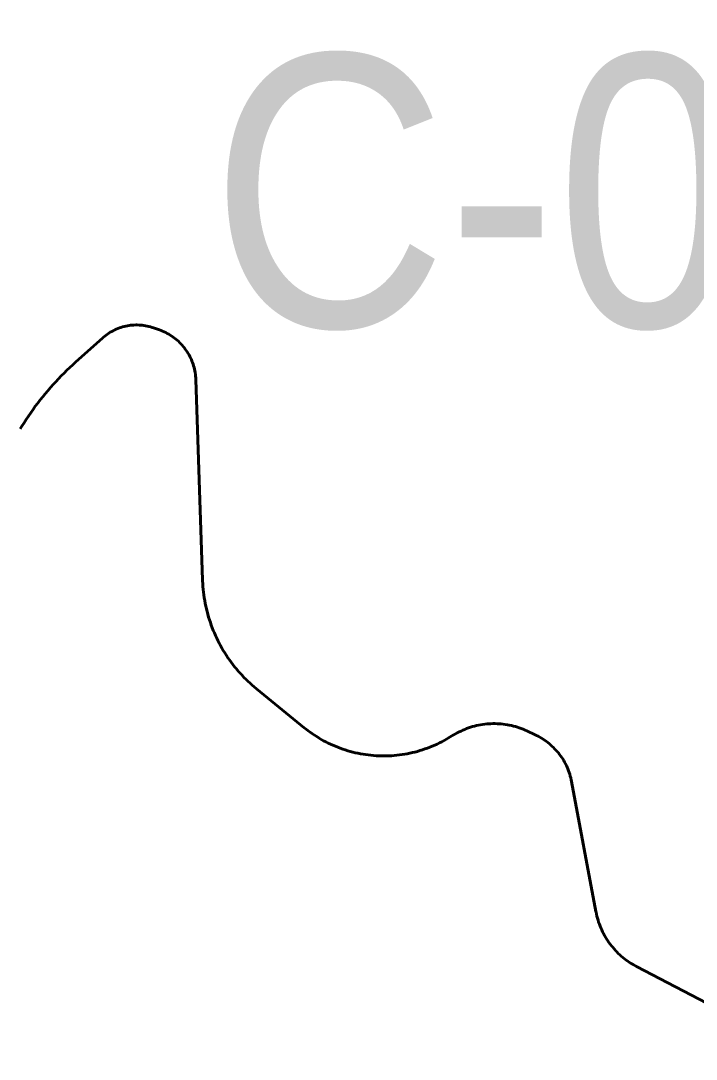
# Model space of a CAD drawing. Extents: x -1643653 to 4543381, y 1624270 to 13878484.
# Drawn here: x 596846 to 597839, y 8965214 to 8966739 of the extents above; entities that cross this region are included whole.
import ezdxf

# ---------------------------------------------------------------- set-up
doc = ezdxf.new("R2010")
doc.units = 0
doc.header["$LTSCALE"] = 200
for name, color, linetype, lineweight in [('1', 7, 'Continuous', 13), ('15', 7, 'Continuous', 25), ('27', 7, 'Continuous', 53), ('60', 7, 'Continuous', 53)]:
    doc.layers.add(name, color=color, linetype=linetype, lineweight=lineweight)

msp = doc.modelspace()

# ---------------------------------------------------------------- linework, layer by layer
at = {"layer": '1', "lineweight": 25}
msp.add_spline([(814781, 9009175.5), (814787.2, 9009173.4), (814796.9, 9009173.4), (814799.4, 9009172.4), (814805.1, 9009174.5), (814805.6, 9009176.5), (814811.7, 9009179.5), (814811.7, 9009179.5), (814801.5, 9009181), (814790.7, 9009181.5), (814784.1, 9009183.1), (814777.4, 9009185.1), (814778.4, 9009175.5)], degree=3, dxfattribs=at)
at = {"layer": '27'}
for points in [[(596972, 8966277.7), (596974, 8966279.1), (596976.1, 8966280.5), (596978.1, 8966281.8), (596980.2, 8966283), (596982.4, 8966284.1), (596984.6, 8966285.2), (596986.8, 8966286.2), (596989.1, 8966287.2), (596991.4, 8966288.1), (596993.7, 8966288.8), (596996, 8966289.6), (596998.4, 8966290.2), (597000.8, 8966290.8), (597003.2, 8966291.3), (597005.6, 8966291.7), (597008, 8966292), (597010.5, 8966292.2), (597012.9, 8966292.4), (597015.4, 8966292.5), (597017.8, 8966292.5), (597020.3, 8966292.4), (597022.7, 8966292.3), (597025.1, 8966292.1), (597027.6, 8966291.8), (597030, 8966291.4), (597032.4, 8966290.9), (597034.8, 8966290.3), (597037.2, 8966289.7), (597039.5, 8966289), (597041.8, 8966288.2), (597050.5, 8966285.2), (597050.5, 8966285.2), (597052.6, 8966284.4), (597054.9, 8966283.5), (597057.3, 8966282.4), (597059.5, 8966281.3), (597061.8, 8966280.2), (597064, 8966279), (597066.2, 8966277.7), (597068.3, 8966276.3), (597070.4, 8966274.8), (597072.4, 8966273.3), (597074.4, 8966271.8), (597076.3, 8966270.1), (597078.2, 8966268.5), (597080, 8966266.7), (597081.8, 8966264.9), (597083.5, 8966263), (597085.2, 8966261.1), (597086.8, 8966259.2), (597088.3, 8966257.2), (597089.8, 8966255.1), (597091.2, 8966253), (597092.5, 8966250.8), (597093.8, 8966248.6), (597095, 8966246.4), (597096.1, 8966244.2), (597097.2, 8966241.8), (597098.1, 8966239.5), (597099, 8966237.2), (597099.9, 8966234.8), (597100.6, 8966232.3), (597101.3, 8966229.9), (597101.9, 8966227.5), (597102.4, 8966225), (597102.8, 8966222.5), (597103.2, 8966220), (597103.5, 8966217.5), (597103.7, 8966215), (597103.8, 8966212.4), (597113.7, 8965917.8), (597113.8, 8965916.6), (597114, 8965912.5), (597114.2, 8965908.3), (597114.6, 8965904.2), (597115.1, 8965900.1), (597115.6, 8965896), (597116.2, 8965891.9), (597116.8, 8965887.8), (597117.6, 8965883.7), (597118.4, 8965879.6), (597119.3, 8965875.6), (597120.3, 8965871.6), (597121.4, 8965867.6), (597122.6, 8965863.6), (597123.8, 8965859.6), (597125.1, 8965855.7), (597126.5, 8965851.8), (597127.9, 8965847.9), (597129.4, 8965844), (597131, 8965840.2), (597132.7, 8965836.4), (597134.5, 8965832.6), (597136.3, 8965828.9), (597138.2, 8965825.2), (597140.1, 8965821.6), (597142.2, 8965818), (597144.2, 8965814.4), (597146.4, 8965810.8), (597148.7, 8965807.3)], [(597148.7, 8965807.3), (597146.4, 8965810.8), (597144.2, 8965814.4), (597142.2, 8965818), (597140.1, 8965821.6), (597138.2, 8965825.2), (597136.3, 8965828.9), (597134.5, 8965832.6), (597132.7, 8965836.4), (597131, 8965840.2), (597129.4, 8965844), (597127.9, 8965847.9), (597126.5, 8965851.8), (597125.1, 8965855.7), (597123.8, 8965859.6), (597122.6, 8965863.6), (597121.4, 8965867.6), (597120.3, 8965871.6), (597119.3, 8965875.6), (597118.4, 8965879.6), (597117.6, 8965883.7), (597116.8, 8965887.8), (597116.2, 8965891.9), (597115.6, 8965896), (597115.1, 8965900.1), (597114.6, 8965904.2), (597114.2, 8965908.3), (597114, 8965912.5), (597113.8, 8965916.6), (597113.7, 8965917.8), (597103.8, 8966212.4), (597103.7, 8966215), (597103.5, 8966217.5), (597103.2, 8966220), (597102.8, 8966222.5), (597102.4, 8966225), (597101.9, 8966227.5), (597101.3, 8966229.9), (597100.6, 8966232.3), (597099.9, 8966234.8), (597099, 8966237.2), (597098.1, 8966239.5), (597097.2, 8966241.8), (597096.1, 8966244.2), (597095, 8966246.4), (597093.8, 8966248.6), (597092.5, 8966250.8), (597091.2, 8966253), (597089.8, 8966255.1), (597088.3, 8966257.2), (597086.8, 8966259.2), (597085.2, 8966261.1), (597083.5, 8966263), (597081.8, 8966264.9), (597080, 8966266.7), (597078.2, 8966268.5), (597076.3, 8966270.1), (597074.4, 8966271.8), (597072.4, 8966273.3), (597070.4, 8966274.8), (597068.3, 8966276.3), (597066.2, 8966277.7), (597064, 8966279), (597061.8, 8966280.2), (597059.5, 8966281.3), (597057.3, 8966282.4), (597054.9, 8966283.5), (597052.6, 8966284.4), (597050.5, 8966285.2), (597050.5, 8966285.2), (597041.8, 8966288.2), (597039.5, 8966289), (597037.2, 8966289.7), (597034.8, 8966290.3), (597032.4, 8966290.9), (597030, 8966291.4), (597027.6, 8966291.8), (597025.1, 8966292.1), (597022.7, 8966292.3), (597020.3, 8966292.4), (597017.8, 8966292.5), (597015.4, 8966292.5), (597012.9, 8966292.4), (597010.5, 8966292.2), (597008, 8966292), (597005.6, 8966291.7), (597003.2, 8966291.3), (597000.8, 8966290.8), (596998.4, 8966290.2), (596996, 8966289.6), (596993.7, 8966288.8), (596991.4, 8966288.1), (596989.1, 8966287.2), (596986.8, 8966286.2), (596984.6, 8966285.2), (596982.4, 8966284.1), (596980.2, 8966283), (596978.1, 8966281.8), (596976.1, 8966280.5), (596974, 8966279.1), (596972, 8966277.7)], [(596845.6, 8966139.8), (596848.2, 8966144), (596851.3, 8966149), (596854.5, 8966153.9), (596857.7, 8966158.7), (596861.1, 8966163.6), (596864.5, 8966168.3), (596867.9, 8966173.1), (596871.4, 8966177.8), (596875, 8966182.4), (596878.7, 8966187), (596882.4, 8966191.6), (596886.2, 8966196), (596890, 8966200.5), (596893.9, 8966204.9), (596897.8, 8966209.2), (596901.9, 8966213.5), (596905.9, 8966217.7), (596910.1, 8966221.9), (596914.2, 8966226), (596918.5, 8966230), (596922.8, 8966234), (596927.1, 8966238), (596927.1, 8966238), (596966.9, 8966273.5), (596966.9, 8966273.5), (596968.2, 8966274.6), (596970.1, 8966276.2), (596972, 8966277.7)], [(596972, 8966277.7), (596970.1, 8966276.2), (596968.2, 8966274.6), (596966.9, 8966273.5), (596966.9, 8966273.5), (596927.1, 8966238), (596927.1, 8966238), (596922.8, 8966234), (596918.5, 8966230), (596914.2, 8966226), (596910.1, 8966221.9), (596905.9, 8966217.7), (596901.9, 8966213.5), (596897.8, 8966209.2), (596893.9, 8966204.9), (596890, 8966200.5), (596886.2, 8966196), (596882.4, 8966191.6), (596878.7, 8966187), (596875, 8966182.4), (596871.4, 8966177.8), (596867.9, 8966173.1), (596864.5, 8966168.3), (596861.1, 8966163.6), (596857.7, 8966158.7), (596854.5, 8966153.9), (596851.3, 8966149), (596848.2, 8966144), (596845.6, 8966139.8)], [(597148.7, 8965807.3), (597151, 8965803.9), (597153.3, 8965800.5), (597155.8, 8965797.1), (597158.2, 8965793.8), (597160.8, 8965790.6), (597163.4, 8965787.3), (597166.1, 8965784.2), (597168.9, 8965781.1), (597171.7, 8965778), (597174.5, 8965775), (597177.5, 8965772.1), (597180.4, 8965769.2), (597183.5, 8965766.4), (597186.6, 8965763.6), (597189.7, 8965760.9), (597192.9, 8965758.2), (597192.9, 8965758.2), (597263.2, 8965701.1), (597263.2, 8965701.1), (597265.8, 8965698.9), (597268.9, 8965696.6), (597272, 8965694.3), (597275.1, 8965692.1), (597278.3, 8965690), (597281.6, 8965687.9), (597284.8, 8965685.9), (597288.2, 8965683.9), (597291.5, 8965682), (597294.9, 8965680.2), (597298.4, 8965678.5), (597301.8, 8965676.8), (597305.3, 8965675.3), (597308.9, 8965673.8), (597312.4, 8965672.3), (597316, 8965670.9), (597319.7, 8965669.7), (597323.3, 8965668.4), (597327, 8965667.3), (597330.7, 8965666.2), (597334.4, 8965665.2), (597338.1, 8965664.3), (597341.9, 8965663.5), (597345.7, 8965662.8), (597349.5, 8965662.1), (597353.3, 8965661.5), (597357.1, 8965661), (597360.9, 8965660.5), (597364.7, 8965660.2), (597368.6, 8965659.9), (597372.4, 8965659.7), (597376.2, 8965659.6), (597380.1, 8965659.6), (597384, 8965659.6), (597387.8, 8965659.7), (597391.6, 8965659.9), (597395.5, 8965660.2), (597399.3, 8965660.6), (597403.1, 8965661), (597406.9, 8965661.5), (597410.7, 8965662.1), (597414.5, 8965662.8), (597418.3, 8965663.6), (597422, 8965664.4), (597425.8, 8965665.3), (597429.5, 8965666.3), (597433.2, 8965667.4), (597436.9, 8965668.5), (597440.5, 8965669.8), (597444.1, 8965671.1), (597447.7, 8965672.4), (597451.3, 8965673.9), (597454.8, 8965675.4), (597458.3, 8965677), (597461.8, 8965678.7), (597465.2, 8965680.4), (597468.6, 8965682.2), (597472, 8965684.1), (597475.3, 8965686), (597482.7, 8965690.5), (597482.8, 8965690.5), (597485.4, 8965692.1), (597488, 8965693.5), (597490.7, 8965694.9), (597493.5, 8965696.2), (597496.2, 8965697.5), (597499, 8965698.6), (597501.8, 8965699.7), (597504.7, 8965700.8), (597507.6, 8965701.7), (597510.5, 8965702.6), (597513.4, 8965703.4), (597516.4, 8965704.1), (597519.3, 8965704.7), (597522.3, 8965705.3), (597525.3, 8965705.8), (597528.3, 8965706.2), (597531.3, 8965706.5), (597534.4, 8965706.7), (597537.4, 8965706.9), (597540.4, 8965707)], [(597540.4, 8965707), (597537.4, 8965706.9), (597534.4, 8965706.7), (597531.3, 8965706.5), (597528.3, 8965706.2), (597525.3, 8965705.8), (597522.3, 8965705.3), (597519.3, 8965704.7), (597516.4, 8965704.1), (597513.4, 8965703.4), (597510.5, 8965702.6), (597507.6, 8965701.7), (597504.7, 8965700.8), (597501.8, 8965699.7), (597499, 8965698.6), (597496.2, 8965697.5), (597493.5, 8965696.2), (597490.7, 8965694.9), (597488, 8965693.5), (597485.4, 8965692.1), (597482.8, 8965690.5), (597482.7, 8965690.5), (597475.3, 8965686), (597472, 8965684.1), (597468.6, 8965682.2), (597465.2, 8965680.4), (597461.8, 8965678.7), (597458.3, 8965677), (597454.8, 8965675.4), (597451.3, 8965673.9), (597447.7, 8965672.4), (597444.1, 8965671.1), (597440.5, 8965669.8), (597436.9, 8965668.5), (597433.2, 8965667.4), (597429.5, 8965666.3), (597425.8, 8965665.3), (597422, 8965664.4), (597418.3, 8965663.6), (597414.5, 8965662.8), (597410.7, 8965662.1), (597406.9, 8965661.5), (597403.1, 8965661), (597399.3, 8965660.6), (597395.5, 8965660.2), (597391.6, 8965659.9), (597387.8, 8965659.7), (597384, 8965659.6), (597380.1, 8965659.6), (597376.2, 8965659.6), (597372.4, 8965659.7), (597368.6, 8965659.9), (597364.7, 8965660.2), (597360.9, 8965660.5), (597357.1, 8965661), (597353.3, 8965661.5), (597349.5, 8965662.1), (597345.7, 8965662.8), (597341.9, 8965663.5), (597338.1, 8965664.3), (597334.4, 8965665.2), (597330.7, 8965666.2), (597327, 8965667.3), (597323.3, 8965668.4), (597319.7, 8965669.7), (597316, 8965670.9), (597312.4, 8965672.3), (597308.9, 8965673.8), (597305.3, 8965675.3), (597301.8, 8965676.8), (597298.4, 8965678.5), (597294.9, 8965680.2), (597291.5, 8965682), (597288.2, 8965683.9), (597284.8, 8965685.9), (597281.6, 8965687.9), (597278.3, 8965690), (597275.1, 8965692.1), (597272, 8965694.3), (597268.9, 8965696.6), (597265.8, 8965698.9), (597263.2, 8965701.1), (597263.2, 8965701.1), (597192.9, 8965758.2), (597192.9, 8965758.2), (597189.7, 8965760.9), (597186.6, 8965763.6), (597183.5, 8965766.4), (597180.4, 8965769.2), (597177.5, 8965772.1), (597174.5, 8965775), (597171.7, 8965778), (597168.9, 8965781.1), (597166.1, 8965784.2), (597163.4, 8965787.3), (597160.8, 8965790.6), (597158.2, 8965793.8), (597155.8, 8965797.1), (597153.3, 8965800.5), (597151, 8965803.9), (597148.7, 8965807.3)], [(597540.4, 8965707), (597543.5, 8965707), (597546.5, 8965706.9), (597549.5, 8965706.7), (597552.5, 8965706.5), (597555.6, 8965706.2), (597558.6, 8965705.8), (597561.6, 8965705.3), (597564.5, 8965704.7), (597567.5, 8965704.1), (597570.5, 8965703.4), (597573.4, 8965702.6), (597576.3, 8965701.7), (597579.2, 8965700.8), (597582, 8965699.8), (597584.8, 8965698.7), (597587.7, 8965697.5), (597590.4, 8965696.3), (597602.6, 8965690.6), (597602.6, 8965690.6), (597604.6, 8965689.7), (597607, 8965688.4), (597609.4, 8965687.1), (597611.8, 8965685.7), (597614.2, 8965684.2), (597616.4, 8965682.7), (597618.7, 8965681.1), (597620.9, 8965679.5), (597623, 8965677.7), (597625.2, 8965676), (597627.2, 8965674.1), (597629.2, 8965672.2), (597631.1, 8965670.2), (597633, 8965668.2), (597634.8, 8965666.2), (597636.6, 8965664.1), (597638.3, 8965661.9), (597639.9, 8965659.7), (597641.5, 8965657.4), (597643, 8965655.1), (597644.4, 8965652.7), (597645.8, 8965650.3), (597647.1, 8965647.9), (597648.3, 8965645.4), (597649.5, 8965642.9), (597650.6, 8965640.4), (597651.6, 8965637.8), (597652.5, 8965635.2), (597653.3, 8965632.6), (597654.1, 8965630), (597654.8, 8965627.3), (597655.5, 8965624.6), (597656, 8965621.9), (597656, 8965621.9), (597691.7, 8965431), (597691.7, 8965431), (597691.9, 8965430), (597692.5, 8965427), (597693.2, 8965424.1), (597694, 8965421.2), (597694.9, 8965418.2), (597695.8, 8965415.4), (597696.8, 8965412.5), (597697.9, 8965409.7), (597699, 8965406.9), (597700.3, 8965404.1), (597701.6, 8965401.3), (597702.9, 8965398.7), (597704.4, 8965396), (597705.9, 8965393.3), (597707.5, 8965390.8), (597709.1, 8965388.2), (597710.9, 8965385.7), (597712.6, 8965383.3), (597714.5, 8965380.9), (597716.4, 8965378.5), (597718.4, 8965376.2), (597720.4, 8965374), (597722.5, 8965371.8), (597724.7, 8965369.6), (597726.8, 8965367.5), (597729.1, 8965365.5), (597731.4, 8965363.5), (597733.8, 8965361.6), (597736.2, 8965359.8), (597738.7, 8965358), (597741.2, 8965356.3), (597743.7, 8965354.7), (597746.3, 8965353.1), (597748.9, 8965351.6), (597751.6, 8965350.2), (597751.6, 8965350.2), (597923.2, 8965260.7)], [(597923.2, 8965260.7), (597751.6, 8965350.2), (597751.6, 8965350.2), (597748.9, 8965351.6), (597746.3, 8965353.1), (597743.7, 8965354.7), (597741.2, 8965356.3), (597738.7, 8965358), (597736.2, 8965359.8), (597733.8, 8965361.6), (597731.4, 8965363.5), (597729.1, 8965365.5), (597726.8, 8965367.5), (597724.7, 8965369.6), (597722.5, 8965371.8), (597720.4, 8965374), (597718.4, 8965376.2), (597716.4, 8965378.5), (597714.5, 8965380.9), (597712.6, 8965383.3), (597710.9, 8965385.7), (597709.1, 8965388.2), (597707.5, 8965390.8), (597705.9, 8965393.3), (597704.4, 8965396), (597702.9, 8965398.7), (597701.6, 8965401.3), (597700.3, 8965404.1), (597699, 8965406.9), (597697.9, 8965409.7), (597696.8, 8965412.5), (597695.8, 8965415.4), (597694.9, 8965418.2), (597694, 8965421.2), (597693.2, 8965424.1), (597692.5, 8965427), (597691.9, 8965430), (597691.7, 8965431), (597691.7, 8965431), (597656, 8965621.9), (597656, 8965621.9), (597655.5, 8965624.6), (597654.8, 8965627.3), (597654.1, 8965630), (597653.3, 8965632.6), (597652.5, 8965635.2), (597651.6, 8965637.8), (597650.6, 8965640.4), (597649.5, 8965642.9), (597648.3, 8965645.4), (597647.1, 8965647.9), (597645.8, 8965650.3), (597644.4, 8965652.7), (597643, 8965655.1), (597641.5, 8965657.4), (597639.9, 8965659.7), (597638.3, 8965661.9), (597636.6, 8965664.1), (597634.8, 8965666.2), (597633, 8965668.2), (597631.1, 8965670.2), (597629.2, 8965672.2), (597627.2, 8965674.1), (597625.2, 8965676), (597623, 8965677.7), (597620.9, 8965679.5), (597618.7, 8965681.1), (597616.4, 8965682.7), (597614.2, 8965684.2), (597611.8, 8965685.7), (597609.4, 8965687.1), (597607, 8965688.4), (597604.6, 8965689.7), (597602.6, 8965690.6), (597602.6, 8965690.6), (597590.4, 8965696.3), (597587.7, 8965697.5), (597584.8, 8965698.7), (597582, 8965699.8), (597579.2, 8965700.8), (597576.3, 8965701.7), (597573.4, 8965702.6), (597570.5, 8965703.4), (597567.5, 8965704.1), (597564.5, 8965704.7), (597561.6, 8965705.3), (597558.6, 8965705.8), (597555.6, 8965706.2), (597552.5, 8965706.5), (597549.5, 8965706.7), (597546.5, 8965706.9), (597543.5, 8965707), (597540.4, 8965707)]]:
    msp.add_lwpolyline(points, dxfattribs=at)
at = {"layer": '60'}
for points in [[(597148.7, 8965807.3), (597146.4, 8965810.8), (597144.2, 8965814.4), (597142.2, 8965818), (597140.1, 8965821.6), (597138.2, 8965825.2), (597136.3, 8965828.9), (597134.5, 8965832.6), (597132.7, 8965836.4), (597131, 8965840.2), (597129.4, 8965844), (597127.9, 8965847.9), (597126.5, 8965851.8), (597125.1, 8965855.7), (597123.8, 8965859.6), (597122.6, 8965863.6), (597121.4, 8965867.6), (597120.3, 8965871.6), (597119.3, 8965875.6), (597118.4, 8965879.6), (597117.6, 8965883.7), (597116.8, 8965887.8), (597116.2, 8965891.9), (597115.6, 8965896), (597115.1, 8965900.1), (597114.6, 8965904.2), (597114.2, 8965908.3), (597114, 8965912.5), (597113.8, 8965916.6), (597113.7, 8965917.8), (597103.8, 8966212.4), (597103.7, 8966215), (597103.5, 8966217.5), (597103.2, 8966220), (597102.8, 8966222.5), (597102.4, 8966225), (597101.9, 8966227.5), (597101.3, 8966229.9), (597100.6, 8966232.3), (597099.9, 8966234.8), (597099, 8966237.2), (597098.1, 8966239.5), (597097.2, 8966241.8), (597096.1, 8966244.2), (597095, 8966246.4), (597093.8, 8966248.6), (597092.5, 8966250.8), (597091.2, 8966253), (597089.8, 8966255.1), (597088.3, 8966257.2), (597086.8, 8966259.2), (597085.2, 8966261.1), (597083.5, 8966263), (597081.8, 8966264.9), (597080, 8966266.7), (597078.2, 8966268.5), (597076.3, 8966270.1), (597074.4, 8966271.8), (597072.4, 8966273.3), (597070.4, 8966274.8), (597068.3, 8966276.3), (597066.2, 8966277.7), (597064, 8966279), (597061.8, 8966280.2), (597059.5, 8966281.3), (597057.3, 8966282.4), (597054.9, 8966283.5), (597052.6, 8966284.4), (597050.5, 8966285.2), (597050.5, 8966285.2), (597041.8, 8966288.2), (597039.5, 8966289), (597037.2, 8966289.7), (597034.8, 8966290.3), (597032.4, 8966290.9), (597030, 8966291.4), (597027.6, 8966291.8), (597025.1, 8966292.1), (597022.7, 8966292.3), (597020.3, 8966292.4), (597017.8, 8966292.5), (597015.4, 8966292.5), (597012.9, 8966292.4), (597010.5, 8966292.2), (597008, 8966292), (597005.6, 8966291.7), (597003.2, 8966291.3), (597000.8, 8966290.8), (596998.4, 8966290.2), (596996, 8966289.6), (596993.7, 8966288.8), (596991.4, 8966288.1), (596989.1, 8966287.2), (596986.8, 8966286.2), (596984.6, 8966285.2), (596982.4, 8966284.1), (596980.2, 8966283), (596978.1, 8966281.8), (596976.1, 8966280.5), (596974, 8966279.1), (596972, 8966277.7)], [(596972, 8966277.7), (596970.1, 8966276.2), (596968.2, 8966274.6), (596966.9, 8966273.5), (596966.9, 8966273.5), (596927.1, 8966238), (596927.1, 8966238), (596922.8, 8966234), (596918.5, 8966230), (596914.2, 8966226), (596910.1, 8966221.9), (596905.9, 8966217.7), (596901.9, 8966213.5), (596897.8, 8966209.2), (596893.9, 8966204.9), (596890, 8966200.5), (596886.2, 8966196), (596882.4, 8966191.6), (596878.7, 8966187), (596875, 8966182.4), (596871.4, 8966177.8), (596867.9, 8966173.1), (596864.5, 8966168.3), (596861.1, 8966163.6), (596857.7, 8966158.7), (596854.5, 8966153.9), (596851.3, 8966149), (596848.2, 8966144), (596845.6, 8966139.8)], [(597540.4, 8965707), (597537.4, 8965706.9), (597534.4, 8965706.7), (597531.3, 8965706.5), (597528.3, 8965706.2), (597525.3, 8965705.8), (597522.3, 8965705.3), (597519.3, 8965704.7), (597516.4, 8965704.1), (597513.4, 8965703.4), (597510.5, 8965702.6), (597507.6, 8965701.7), (597504.7, 8965700.8), (597501.8, 8965699.7), (597499, 8965698.6), (597496.2, 8965697.5), (597493.5, 8965696.2), (597490.7, 8965694.9), (597488, 8965693.5), (597485.4, 8965692.1), (597482.8, 8965690.5), (597482.7, 8965690.5), (597475.3, 8965686), (597472, 8965684.1), (597468.6, 8965682.2), (597465.2, 8965680.4), (597461.8, 8965678.7), (597458.3, 8965677), (597454.8, 8965675.4), (597451.3, 8965673.9), (597447.7, 8965672.4), (597444.1, 8965671.1), (597440.5, 8965669.8), (597436.9, 8965668.5), (597433.2, 8965667.4), (597429.5, 8965666.3), (597425.8, 8965665.3), (597422, 8965664.4), (597418.3, 8965663.6), (597414.5, 8965662.8), (597410.7, 8965662.1), (597406.9, 8965661.5), (597403.1, 8965661), (597399.3, 8965660.6), (597395.5, 8965660.2), (597391.6, 8965659.9), (597387.8, 8965659.7), (597384, 8965659.6), (597380.1, 8965659.6), (597376.2, 8965659.6), (597372.4, 8965659.7), (597368.6, 8965659.9), (597364.7, 8965660.2), (597360.9, 8965660.5), (597357.1, 8965661), (597353.3, 8965661.5), (597349.5, 8965662.1), (597345.7, 8965662.8), (597341.9, 8965663.5), (597338.1, 8965664.3), (597334.4, 8965665.2), (597330.7, 8965666.2), (597327, 8965667.3), (597323.3, 8965668.4), (597319.7, 8965669.7), (597316, 8965670.9), (597312.4, 8965672.3), (597308.9, 8965673.8), (597305.3, 8965675.3), (597301.8, 8965676.8), (597298.4, 8965678.5), (597294.9, 8965680.2), (597291.5, 8965682), (597288.2, 8965683.9), (597284.8, 8965685.9), (597281.6, 8965687.9), (597278.3, 8965690), (597275.1, 8965692.1), (597272, 8965694.3), (597268.9, 8965696.6), (597265.8, 8965698.9), (597263.2, 8965701.1), (597263.2, 8965701.1), (597192.9, 8965758.2), (597192.9, 8965758.2), (597189.7, 8965760.9), (597186.6, 8965763.6), (597183.5, 8965766.4), (597180.4, 8965769.2), (597177.5, 8965772.1), (597174.5, 8965775), (597171.7, 8965778), (597168.9, 8965781.1), (597166.1, 8965784.2), (597163.4, 8965787.3), (597160.8, 8965790.6), (597158.2, 8965793.8), (597155.8, 8965797.1), (597153.3, 8965800.5), (597151, 8965803.9), (597148.7, 8965807.3)], [(597923.2, 8965260.7), (597751.6, 8965350.2), (597751.6, 8965350.2), (597748.9, 8965351.6), (597746.3, 8965353.1), (597743.7, 8965354.7), (597741.2, 8965356.3), (597738.7, 8965358), (597736.2, 8965359.8), (597733.8, 8965361.6), (597731.4, 8965363.5), (597729.1, 8965365.5), (597726.8, 8965367.5), (597724.7, 8965369.6), (597722.5, 8965371.8), (597720.4, 8965374), (597718.4, 8965376.2), (597716.4, 8965378.5), (597714.5, 8965380.9), (597712.6, 8965383.3), (597710.9, 8965385.7), (597709.1, 8965388.2), (597707.5, 8965390.8), (597705.9, 8965393.3), (597704.4, 8965396), (597702.9, 8965398.7), (597701.6, 8965401.3), (597700.3, 8965404.1), (597699, 8965406.9), (597697.9, 8965409.7), (597696.8, 8965412.5), (597695.8, 8965415.4), (597694.9, 8965418.2), (597694, 8965421.2), (597693.2, 8965424.1), (597692.5, 8965427), (597691.9, 8965430), (597691.7, 8965431), (597691.7, 8965431), (597656, 8965621.9), (597656, 8965621.9), (597655.5, 8965624.6), (597654.8, 8965627.3), (597654.1, 8965630), (597653.3, 8965632.6), (597652.5, 8965635.2), (597651.6, 8965637.8), (597650.6, 8965640.4), (597649.5, 8965642.9), (597648.3, 8965645.4), (597647.1, 8965647.9), (597645.8, 8965650.3), (597644.4, 8965652.7), (597643, 8965655.1), (597641.5, 8965657.4), (597639.9, 8965659.7), (597638.3, 8965661.9), (597636.6, 8965664.1), (597634.8, 8965666.2), (597633, 8965668.2), (597631.1, 8965670.2), (597629.2, 8965672.2), (597627.2, 8965674.1), (597625.2, 8965676), (597623, 8965677.7), (597620.9, 8965679.5), (597618.7, 8965681.1), (597616.4, 8965682.7), (597614.2, 8965684.2), (597611.8, 8965685.7), (597609.4, 8965687.1), (597607, 8965688.4), (597604.6, 8965689.7), (597602.6, 8965690.6), (597602.6, 8965690.6), (597590.4, 8965696.3), (597587.7, 8965697.5), (597584.8, 8965698.7), (597582, 8965699.8), (597579.2, 8965700.8), (597576.3, 8965701.7), (597573.4, 8965702.6), (597570.5, 8965703.4), (597567.5, 8965704.1), (597564.5, 8965704.7), (597561.6, 8965705.3), (597558.6, 8965705.8), (597555.6, 8965706.2), (597552.5, 8965706.5), (597549.5, 8965706.7), (597546.5, 8965706.9), (597543.5, 8965707), (597540.4, 8965707)]]:
    msp.add_lwpolyline(points, dxfattribs=at)

# ---------------------------------------------------------------- texts
at = {"layer": '15', "width": 0.9}
msp.add_text('C-01', height=400, dxfattribs=at).set_placement((597125.6, 8966289.6))

doc.saveas('drawing.dxf')
